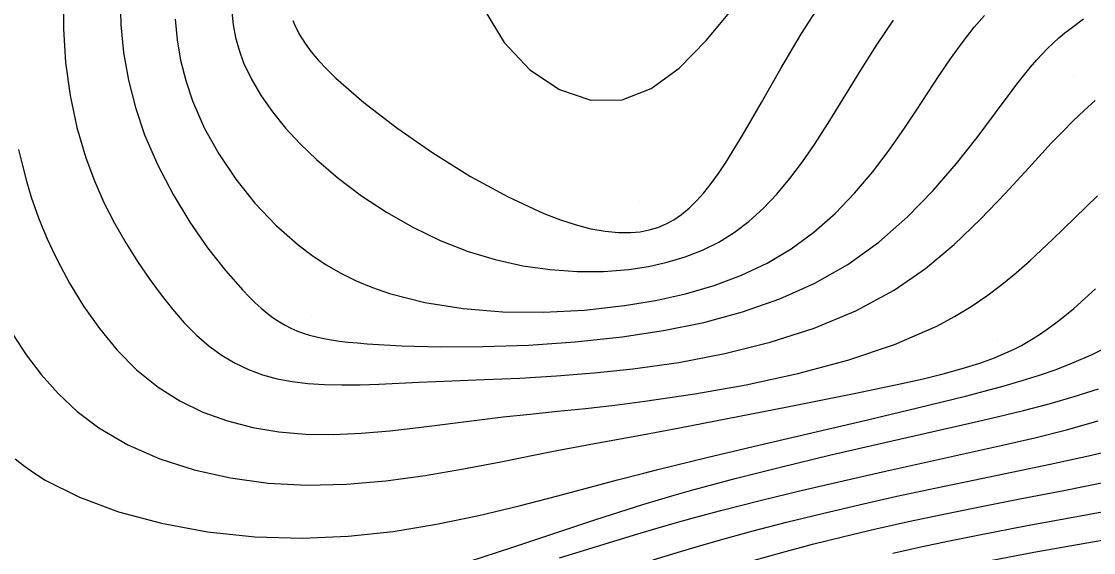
# Model space of a CAD drawing. Extents: x 2356077 to 2359823, y 225951 to 227822.
# Drawn here: x 2356687.5 to 2356762.2, y 227616.2 to 227653.1 of the extents above; entities that cross this region are included whole.
import ezdxf

# ---------------------------------------------------------------- set-up
doc = ezdxf.new("R2010")
doc.units = 0
for name, color, linetype in [('DTM Contours Major', 7, 'Continuous'), ('DTM Contours Minor', 7, 'Continuous'), ('PH Exist DTM Point', 7, 'Continuous')]:
    doc.layers.add(name, color=color, linetype=linetype)

msp = doc.modelspace()

# ---------------------------------------------------------------- linework, layer by layer
at = {"layer": 'DTM Contours Major'}
for points in [[(2356690.455, 227654.992), (2356690.455, 227652.626), (2356690.615, 227650.279), (2356690.932, 227647.979), (2356691.402, 227645.753), (2356692.022, 227643.629), (2356692.614, 227642.036), (2356693.284, 227640.521), (2356694.019, 227639.081), (2356694.804, 227637.712), (2356695.626, 227636.413), (2356696.472, 227635.179), (2356697.257, 227634.109), (2356698.056, 227633.1), (2356698.875, 227632.163), (2356699.722, 227631.306), (2356700.6, 227630.539), (2356701.518, 227629.871), (2356702.414, 227629.342), (2356703.349, 227628.902), (2356704.323, 227628.546), (2356705.336, 227628.269), (2356706.388, 227628.064), (2356707.479, 227627.928), (2356708.643, 227627.852), (2356709.853, 227627.83), (2356711.113, 227627.849), (2356712.428, 227627.897), (2356715.241, 227628.029), (2356719.786, 227628.204), (2356722.236, 227628.312), (2356724.785, 227628.459), (2356727.416, 227628.665), (2356730.114, 227628.95), (2356733.307, 227629.405), (2356736.512, 227630.015), (2356739.672, 227630.801), (2356742.729, 227631.786), (2356745.626, 227632.991), (2356748.306, 227634.438), (2356750.485, 227635.943), (2356752.477, 227637.603), (2356754.318, 227639.363), (2356756.042, 227641.165), (2356757.681, 227642.955), (2356759.27, 227644.677), (2356760.017, 227645.455), (2356760.768, 227646.207), (2356761.528, 227646.935), (2356762.306, 227647.639)], [(2356719.76, 227653.953), (2356721.156, 227651.664), (2356722.942, 227649.776), (2356724.991, 227648.404), (2356727.175, 227647.665), (2356729.366, 227647.677), (2356731.386, 227648.462), (2356733.325, 227649.892), (2356735.214, 227651.807), (2356737.086, 227654.046)], [(2356725.006, 227615.795), (2356727.571, 227616.594), (2356729.018, 227617.036), (2356730.447, 227617.466), (2356731.873, 227617.884), (2356733.306, 227618.293), (2356734.76, 227618.696), (2356736.246, 227619.094), (2356738.984, 227619.793), (2356741.828, 227620.482), (2356744.743, 227621.161), (2356747.693, 227621.829), (2356755.847, 227623.636), (2356758.096, 227624.158), (2356760.315, 227624.714), (2356762.511, 227625.326)]]:
    msp.add_lwpolyline(points, dxfattribs=at)
at = {"layer": 'DTM Contours Minor'}
for points in [[(2356694.413, 227654.83), (2356694.462, 227652.904), (2356694.655, 227650.973), (2356694.993, 227649.047), (2356695.479, 227647.136), (2356696.114, 227645.251), (2356697.027, 227643.125), (2356698.093, 227641.08), (2356699.265, 227639.153), (2356700.497, 227637.377), (2356701.74, 227635.787), (2356702.947, 227634.419), (2356703.385, 227633.966), (2356703.814, 227633.549), (2356704.237, 227633.166), (2356704.657, 227632.819), (2356705.076, 227632.505), (2356705.498, 227632.224), (2356705.896, 227631.99), (2356706.303, 227631.783), (2356706.72, 227631.6), (2356707.152, 227631.439), (2356707.602, 227631.298), (2356708.072, 227631.175), (2356708.582, 227631.065), (2356709.119, 227630.971), (2356709.688, 227630.889), (2356710.29, 227630.819), (2356710.927, 227630.757), (2356711.604, 227630.703), (2356713.995, 227630.566), (2356716.718, 227630.494), (2356719.695, 227630.503), (2356722.848, 227630.61), (2356726.098, 227630.83), (2356729.367, 227631.181), (2356732.24, 227631.618), (2356735.041, 227632.19), (2356737.749, 227632.917), (2356740.34, 227633.817), (2356742.791, 227634.909), (2356745.078, 227636.212), (2356747.246, 227637.781), (2356749.223, 227639.523), (2356751.017, 227641.365), (2356752.634, 227643.236), (2356754.083, 227645.064), (2356755.371, 227646.776), (2356756.38, 227648.135), (2356756.856, 227648.763), (2356757.32, 227649.358), (2356757.779, 227649.922), (2356758.239, 227650.454), (2356758.613, 227650.861), (2356758.993, 227651.251), (2356759.382, 227651.625), (2356759.782, 227651.986), (2356760.195, 227652.335), (2356760.624, 227652.676), (2356761.495, 227653.309)], [(2356706.434, 227653.208), (2356706.618, 227652.765), (2356706.919, 227652.184), (2356707.287, 227651.603), (2356707.721, 227651.017), (2356708.223, 227650.423), (2356708.792, 227649.815), (2356709.429, 227649.19), (2356711.38, 227647.483), (2356713.671, 227645.717), (2356716.185, 227643.977), (2356718.808, 227642.348), (2356721.421, 227640.915), (2356723.909, 227639.762), (2356725.063, 227639.32), (2356726.158, 227638.966), (2356727.195, 227638.701), (2356728.175, 227638.525), (2356729.099, 227638.436), (2356729.968, 227638.436), (2356730.627, 227638.498), (2356731.253, 227638.618), (2356731.851, 227638.797), (2356732.422, 227639.035), (2356732.971, 227639.335), (2356733.5, 227639.696), (2356734.029, 227640.134), (2356734.545, 227640.64), (2356735.053, 227641.211), (2356735.557, 227641.848), (2356736.063, 227642.55), (2356736.576, 227643.317), (2356737.783, 227645.288), (2356739.058, 227647.5), (2356740.41, 227649.864), (2356741.851, 227652.29), (2356743.39, 227654.687)], [(2356698.249, 227653.283), (2356698.38, 227651.858), (2356698.622, 227650.436), (2356698.981, 227649.015), (2356699.458, 227647.597), (2356700.272, 227645.738), (2356701.278, 227643.914), (2356702.456, 227642.155), (2356703.784, 227640.492), (2356705.241, 227638.956), (2356706.806, 227637.577), (2356707.759, 227636.858), (2356708.747, 227636.202), (2356709.776, 227635.608), (2356710.852, 227635.075), (2356711.98, 227634.604), (2356713.166, 227634.192), (2356715.634, 227633.563), (2356718.284, 227633.146), (2356721.057, 227632.928), (2356723.894, 227632.898), (2356726.736, 227633.043), (2356729.525, 227633.351), (2356731.692, 227633.711), (2356733.778, 227634.178), (2356735.774, 227634.761), (2356737.67, 227635.469), (2356739.458, 227636.311), (2356741.128, 227637.297), (2356742.721, 227638.467), (2356744.19, 227639.77), (2356745.545, 227641.175), (2356746.797, 227642.653), (2356747.956, 227644.175), (2356749.033, 227645.71), (2356749.859, 227646.95), (2356751.436, 227649.368), (2356752.222, 227650.532), (2356753.03, 227651.655), (2356753.877, 227652.73), (2356754.596, 227653.556)], [(2356702.184, 227653.8), (2356702.279, 227652.897), (2356702.446, 227652.008), (2356702.688, 227651.129), (2356703.007, 227650.255), (2356703.548, 227649.107), (2356704.22, 227647.965), (2356705.016, 227646.832), (2356705.929, 227645.712), (2356706.954, 227644.607), (2356708.083, 227643.521), (2356709.586, 227642.234), (2356711.215, 227641.004), (2356712.953, 227639.855), (2356714.781, 227638.809), (2356716.682, 227637.891), (2356718.637, 227637.125), (2356720.532, 227636.553), (2356722.441, 227636.134), (2356724.345, 227635.862), (2356726.224, 227635.733), (2356728.059, 227635.739), (2356729.83, 227635.877), (2356731.196, 227636.079), (2356732.507, 227636.367), (2356733.762, 227636.743), (2356734.958, 227637.211), (2356736.095, 227637.776), (2356737.171, 227638.441), (2356738.217, 227639.234), (2356739.205, 227640.129), (2356740.144, 227641.119), (2356741.044, 227642.196), (2356741.912, 227643.351), (2356742.758, 227644.578), (2356743.829, 227646.246), (2356745.979, 227649.747), (2356747.096, 227651.506), (2356748.265, 227653.222)], [(2356687.341, 227644.226), (2356687.6, 227643.117), (2356687.889, 227642.011), (2356688.218, 227640.908), (2356688.461, 227640.183), (2356688.726, 227639.458), (2356689.016, 227638.729), (2356689.331, 227637.994), (2356689.672, 227637.251), (2356690.041, 227636.498), (2356690.89, 227634.913), (2356691.864, 227633.316), (2356692.965, 227631.751), (2356694.194, 227630.261), (2356695.555, 227628.888), (2356697.049, 227627.678), (2356698.562, 227626.726), (2356700.177, 227625.945), (2356701.878, 227625.33), (2356703.647, 227624.872), (2356705.468, 227624.566), (2356707.326, 227624.403), (2356709.263, 227624.376), (2356711.219, 227624.466), (2356713.196, 227624.641), (2356715.192, 227624.874), (2356719.24, 227625.392), (2356721.084, 227625.603), (2356722.954, 227625.8), (2356724.863, 227625.996), (2356726.824, 227626.202), (2356728.848, 227626.431), (2356730.949, 227626.695), (2356734.423, 227627.205), (2356738.008, 227627.843), (2356741.595, 227628.622), (2356745.074, 227629.555), (2356748.336, 227630.652), (2356751.27, 227631.928), (2356752.509, 227632.591), (2356753.667, 227633.296), (2356754.757, 227634.04), (2356755.795, 227634.822), (2356756.795, 227635.642), (2356757.772, 227636.498), (2356759.331, 227637.948), (2356760.887, 227639.457), (2356762.461, 227640.991)], [(2356686.966, 227631.309), (2356687.873, 227629.931), (2356688.911, 227628.561), (2356690.091, 227627.233), (2356691.427, 227625.98), (2356692.934, 227624.837), (2356694.945, 227623.663), (2356697.171, 227622.691), (2356699.572, 227621.923), (2356702.104, 227621.36), (2356704.728, 227621.005), (2356707.402, 227620.858), (2356710.167, 227620.918), (2356712.92, 227621.156), (2356715.643, 227621.527), (2356718.315, 227621.986), (2356720.917, 227622.488), (2356723.428, 227622.988), (2356724.694, 227623.235), (2356727.173, 227623.702), (2356730.893, 227624.391), (2356733.35, 227624.852), (2356735.858, 227625.331), (2356738.378, 227625.82), (2356740.874, 227626.31), (2356743.306, 227626.794), (2356745.637, 227627.264), (2356747.279, 227627.6), (2356748.842, 227627.931), (2356750.325, 227628.265), (2356751.726, 227628.609), (2356753.042, 227628.971), (2356754.273, 227629.357), (2356754.784, 227629.536), (2356755.28, 227629.723), (2356755.764, 227629.92), (2356756.237, 227630.129), (2356756.702, 227630.351), (2356757.16, 227630.589), (2356757.761, 227630.93), (2356758.359, 227631.304), (2356758.959, 227631.712), (2356759.565, 227632.156), (2356760.182, 227632.64), (2356760.814, 227633.164), (2356762.331, 227634.514)], [(2356687.094, 227622.695), (2356687.746, 227622.179), (2356688.443, 227621.686), (2356689.19, 227621.215), (2356691.569, 227620.014), (2356694.299, 227619.005), (2356697.299, 227618.202), (2356700.488, 227617.618), (2356703.785, 227617.268), (2356707.109, 227617.165), (2356710.293, 227617.304), (2356713.409, 227617.643), (2356716.444, 227618.139), (2356719.379, 227618.747), (2356722.199, 227619.422), (2356724.888, 227620.12), (2356729.047, 227621.23), (2356730.864, 227621.701), (2356731.86, 227621.953), (2356735.258, 227622.784), (2356738.889, 227623.641), (2356746.355, 227625.379), (2356749.941, 227626.231), (2356753.264, 227627.051), (2356754.655, 227627.411), (2356755.974, 227627.769), (2356757.229, 227628.133), (2356758.426, 227628.511), (2356759.575, 227628.91), (2356760.682, 227629.338), (2356762.093, 227629.959), (2356763.451, 227630.641)], [(2356718.692, 227615.549), (2356721.69, 227616.509), (2356727.531, 227618.465), (2356728.624, 227618.823), (2356729.71, 227619.171), (2356730.796, 227619.511), (2356731.89, 227619.844), (2356732.997, 227620.171), (2356734.127, 227620.493), (2356737.238, 227621.329), (2356740.487, 227622.143), (2356743.809, 227622.933), (2356747.141, 227623.701), (2356753.584, 227625.166), (2356755.482, 227625.607), (2356757.317, 227626.054), (2356759.1, 227626.521), (2356760.838, 227627.022), (2356762.54, 227627.572)], [(2356731.516, 227615.662), (2356733.203, 227616.172), (2356734.902, 227616.672), (2356736.626, 227617.163), (2356738.387, 227617.645), (2356740.81, 227618.276), (2356743.309, 227618.892), (2356745.872, 227619.493), (2356748.487, 227620.081), (2356751.141, 227620.655), (2356753.824, 227621.215), (2356756.496, 227621.759), (2356759.17, 227622.313), (2356761.834, 227622.898), (2356764.473, 227623.535)], [(2356738.479, 227615.608), (2356740.493, 227616.173), (2356742.628, 227616.74), (2356744.805, 227617.285), (2356747.029, 227617.813), (2356749.306, 227618.325), (2356751.641, 227618.823), (2356754.04, 227619.31), (2356757.05, 227619.895), (2356760.121, 227620.486), (2356763.211, 227621.103)], [(2356748.22, 227616.125), (2356750.164, 227616.564), (2356752.168, 227616.991), (2356754.247, 227617.41), (2356757.568, 227618.041), (2356761.025, 227618.675), (2356764.544, 227619.326)], [(2356754.406, 227615.499), (2356758.032, 227616.188), (2356761.871, 227616.877), (2356765.822, 227617.571)]]:
    msp.add_lwpolyline(points, dxfattribs=at)
at = {"layer": 'PH Exist DTM Point'}
for p, q in [((2356760.772, 227649.34), (2356760.772, 227649.34)), ((2356730.595, 227640.618), (2356730.595, 227640.618)), ((2356707.715, 227632.68), (2356707.715, 227632.68)), ((2356755.482, 227630.95), (2356755.482, 227630.95)), ((2356729.198, 227621.698), (2356729.198, 227621.698))]:
    msp.add_line(p, q, dxfattribs=at)

doc.saveas('drawing.dxf')
